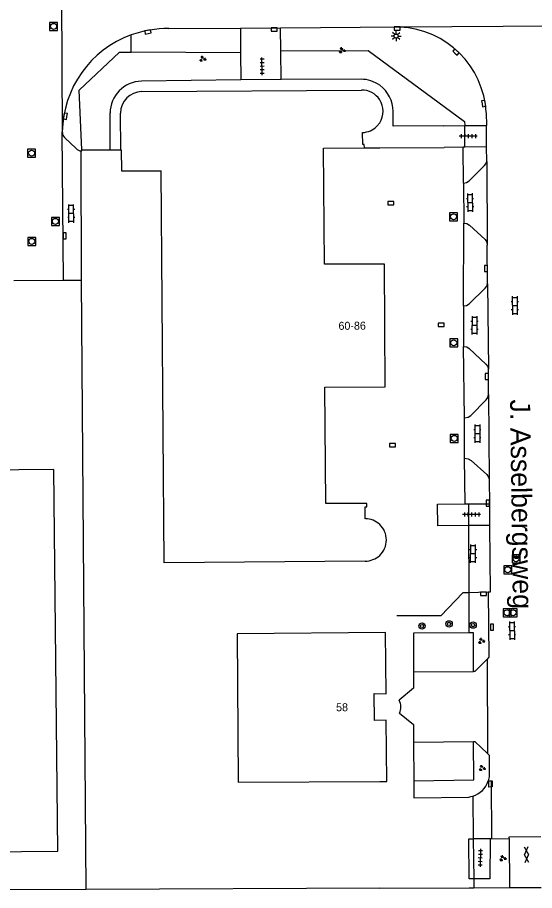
# Model space of a CAD drawing. Extents: x 131000 to 133013, y 393000 to 396501.
# Drawn here: x 131954.7 to 132019.4, y 394800.4 to 394909.5 of the extents above; entities that cross this region are included whole.
import ezdxf

# ---------------------------------------------------------------- set-up
doc = ezdxf.new("R2010")
doc.units = 0
for name, color, linetype in [('gg-afsc-erfafscheiding', 7, 'Continuous'), ('gg-afsc-hekwerk', 7, 'Continuous'), ('gg-anno-huisnummerreeks BGT', 7, 'Continuous'), ('gg-anno-openbare ruimte label', 7, 'Continuous'), ('gg-bbg-hoofdgebouw', 7, 'Continuous'), ('gg-knt-verharding', 7, 'Continuous'), ('gg-knt-verharding nz', 7, 'Continuous'), ('gt-grn-groengrens', 7, 'Continuous'), ('gt-grn-vlakafsluiter', 7, 'Continuous'), ('gt-grn-weggrens', 7, 'Continuous'), ('gt-symb-boom', 7, 'Continuous'), ('gt-symb-gesloten verharding', 7, 'Continuous'), ('gt-symb-groenvak', 7, 'Continuous'), ('gt-symb-klinker verharding', 7, 'Continuous'), ('gt-symb-kolk', 7, 'Continuous'), ('gt-symb-kolk center center', 7, 'Continuous'), ('gt-symb-lichtmast', 7, 'Continuous'), ('gt-symb-rioolschacht', 7, 'Continuous'), ('gt-symb-tegel verharding', 7, 'Continuous')]:
    doc.layers.add(name, color=color, linetype=linetype)

# ---------------------------------------------------------------- blocks, each defined once
blk = doc.blocks.new('gt0-GRVAK')
at = {"layer": 'gt-symb-groenvak'}
for p, q in [((-0.11, 0.19), (-0.23, 0.24)), ((-0.18, 0.15), (0.09, 0.15)), ((-0.09, 0.21), (-0.16, 0.32)), ((-0.05, 0.21), (-0.05, 0.39)), ((0, 0.21), (0.06, 0.32)), ((0.02, 0.19), (0.13, 0.24)), ((0.26, -0.05), (0.2, 0.06)), ((0.31, -0.05), (0.31, 0.13)), ((0.35, -0.05), (0.41, 0.06)), ((-0.24, -0.23), (-0.36, -0.18)), ((-0.32, -0.26), (-0.05, -0.26)), ((-0.23, -0.21), (-0.29, -0.09)), ((-0.18, -0.2), (-0.18, -0.02)), ((-0.14, -0.21), (-0.07, -0.09)), ((-0.12, -0.23), (0, -0.18)), ((0.24, -0.07), (0.12, -0.02)), ((0.17, -0.11), (0.44, -0.11)), ((0.37, -0.07), (0.49, -0.02))]:
    blk.add_line(p, q, dxfattribs=at)
blk = doc.blocks.new('gt0-KL1')
at = {"layer": 'gt-symb-klinker verharding'}
for p, q in [((-1.15, 0.3), (1.15, 0.3)), ((-1, -0.3), (-1, 0.3)), ((-0.5, 0.3), (-0.5, 0.45)), ((0, -0.3), (0, 0.3)), ((0.5, 0.3), (0.5, 0.45)), ((1, -0.3), (1, 0.3)), ((-1.15, -0.3), (1.15, -0.3)), ((-0.5, -0.45), (-0.5, -0.3)), ((0.5, -0.45), (0.5, -0.3))]:
    blk.add_line(p, q, dxfattribs=at)
blk = doc.blocks.new('gt0-KOLK')
at = {"layer": 'gt-symb-kolk'}
blk.add_lwpolyline([(0, 0), (0.37, 0), (0.37, 0.4), (-0.38, 0.4), (-0.38, 0), (0, 0)], dxfattribs=at)
blk = doc.blocks.new('gt0-BOOM')
at = {"layer": 'gt-symb-boom'}
for radius in [0.4, 0.2]:
    blk.add_circle((0, 0), radius, dxfattribs=at)
blk = doc.blocks.new('gt0-RS')
at = {"layer": 'gt-symb-rioolschacht'}
blk.add_lwpolyline([(-0.5, -0.5), (0.5, -0.5), (0.5, 0.5), (-0.5, 0.5)], close=True, dxfattribs=at)
blk.add_circle((0, 0), 0.375, dxfattribs=at)
blk = doc.blocks.new('gt0-TEG1')
at = {"layer": 'gt-symb-tegel verharding'}
for p, q in [((-1.12, 0), (1.12, 0)), ((-0.9, -0.25), (-0.9, 0.25)), ((-0.45, -0.25), (-0.45, 0.25)), ((0, -0.25), (0, 0.25)), ((0.45, -0.25), (0.45, 0.25)), ((0.9, -0.25), (0.9, 0.25))]:
    blk.add_line(p, q, dxfattribs=at)
blk = doc.blocks.new('gt0-LMAST')
at = {"layer": 'gt-symb-lichtmast'}
for p, q in [((-0.18, 0.17), (-0.45, 0.44)), ((-0.01, 0.25), (-0.01, 0.62)), ((0.17, 0.17), (0.44, 0.44)), ((-0.26, 0), (-0.63, 0)), ((-0.18, -0.18), (-0.45, -0.45)), ((-0.01, -0.25), (-0.01, -0.63)), ((0.44, -0.45), (0.17, -0.18)), ((0.24, 0), (0.62, 0))]:
    blk.add_line(p, q, dxfattribs=at)
blk.add_circle((-0.01, 0), 0.25, dxfattribs=at)
blk = doc.blocks.new('gt0-KOLKCC')
at = {"layer": 'gt-symb-kolk center center'}
blk.add_lwpolyline([(-0.38, 0.2), (0.38, 0.2), (0.38, -0.2), (-0.38, -0.2)], close=True, dxfattribs=at)
blk = doc.blocks.new('gt0-GESVH1')
at = {"layer": 'gt-symb-gesloten verharding'}
for p, q in [((-0.99, -0.26), (0.01, 0.24)), ((0.01, -0.26), (-0.99, 0.24)), ((0.01, 0.24), (1.01, -0.26)), ((1.01, 0.24), (0.01, -0.26))]:
    blk.add_line(p, q, dxfattribs=at)

msp = doc.modelspace()

# ---------------------------------------------------------------- linework, layer by layer
at = {"layer": 'gg-afsc-erfafscheiding'}
msp.add_line((132011.77, 394801.6), (132011.78, 394800.71), dxfattribs=at)
at = {"layer": 'gg-afsc-hekwerk'}
for p, q in [((131960.48, 394876.6), (131954.27, 394876.56)), ((131962.72, 394876.61), (131960.48, 394876.6)), ((131963.3, 394800.49), (131962.72, 394876.61)), ((132011.63, 394812.15), (132011.7, 394806.8)), ((132011.7, 394806.8), (132011.77, 394801.83)), ((132011.77, 394801.83), (132011.77, 394801.6)), ((131963.3, 394800.49), (131933.15, 394800.36)), ((132000, 394800.65), (131963.3, 394800.49)), ((132000, 394800.65), (132011.19, 394800.71)), ((132011.19, 394800.71), (132011.78, 394800.71)), ((132011.78, 394800.71), (132016.23, 394800.73)), ((132016.23, 394800.73), (132020.18, 394800.75))]:
    msp.add_line(p, q, dxfattribs=at)
at = {"layer": 'gg-bbg-hoofdgebouw'}
for p, q in [((131970.25, 394900.21), (131997.73, 394900.4)), ((131967.63, 394892.94), (131967.61, 394897.52)), ((131999.65, 394895.88), (132000, 394896.31))]:
    msp.add_line(p, q, dxfattribs=at)
for points in [[(131998.08, 394893.16), (131998.06, 394893.59), (131997.87, 394893.59), (131997.85, 394895.09)], [(131967.63, 394892.94), (131967.7, 394892.94), (131967.72, 394890.3), (131972.68, 394890.29)], [(131998.2, 394846.82), (131998.2, 394848.3), (131998.39, 394848.31), (131998.38, 394848.74), (131993.28, 394848.71), (131993.16, 394863.26), (132000.68, 394863.31), (132000.58, 394878.63), (131993.11, 394878.65), (131992.96, 394893.15), (131998.08, 394893.16)], [(131998.19, 394841.52), (131973.04, 394841.32), (131972.68, 394890.29)], [(131932.43, 394805.02), (131959.77, 394805.29), (131959.26, 394852.99), (131932.97, 394852.71), (131932.91, 394858.32), (131925.27, 394858.24), (131925.27, 394858.66)], [(132000, 394814), (132000.88, 394814), (132000.82, 394821.66), (131999.34, 394821.62), (131999.32, 394824.97), (132000.8, 394824.95), (132000.74, 394832.6), (131982.2, 394832.45), (131982.3, 394813.9), (132000, 394814)]]:
    msp.add_lwpolyline(points, dxfattribs=at)
for centre, radius, start, end in [((131970.32, 394897.5), 2.72, 91.5798, 179.4521), ((131997.76, 394897.74), 2.66, 32.6536, 90.6756), ((131997.76, 394897.74), 2.66, 327.3813, 32.6187), ((131997.77, 394897.74), 2.65, 271.8036, 315.3283), ((131998.18, 394844.16), 2.66, 46.6571, 89.3996), ((131998.18, 394844.17), 2.65, 313.4412, 46.5588), ((131998.17, 394844.18), 2.66, 270.3549, 313.3025)]:
    msp.add_arc(centre, radius, start, end, dxfattribs=at)
at = {"layer": 'gg-knt-verharding'}
for p, q in [((131973.64, 394908.08), (131982.59, 394908.14)), ((131982.59, 394908.14), (131987.59, 394908.18)), ((131982.59, 394908.14), (131982.62, 394905.05)), ((131987.59, 394908.18), (132002.54, 394908.28)), ((131987.63, 394905.3), (131987.59, 394908.18)), ((132002.54, 394908.28), (132031.01, 394908.46)), ((131982.62, 394905.05), (131982.66, 394901.67)), ((131987.69, 394901.7), (131987.63, 394905.3)), ((131982.66, 394901.67), (131970.21, 394901.51)), ((131997.68, 394901.75), (131987.69, 394901.7)), ((131966.33, 394892.93), (131966.31, 394897.53)), ((132013.32, 394897.57), (132013.33, 394895.97)), ((131960.33, 394895.11), (131960.33, 394895.18)), ((131960.48, 394876.6), (131960.33, 394895.11)), ((132008.02, 394895.93), (132010.62, 394895.95)), ((132010.62, 394895.95), (132013.33, 394895.97)), ((132013.35, 394893.29), (132013.33, 394895.97)), ((131962.08, 394893.08), (131960.61, 394894.48)), ((131962.78, 394892.92), (131966.33, 394892.93)), ((131966.33, 394892.93), (131967.63, 394892.94)), ((131998.08, 394893.16), (132000, 394893.17)), ((132000, 394893.17), (132008.04, 394893.21)), ((132010.45, 394893.25), (132008.04, 394893.21)), ((132010.48, 394888.77), (132010.45, 394893.25)), ((132010.62, 394893.25), (132010.45, 394893.25)), ((132013.35, 394893.29), (132010.62, 394893.25)), ((132013.37, 394891.46), (132013.35, 394893.29)), ((131962.72, 394876.61), (131962.68, 394892.79)), ((132010.48, 394888.77), (132010.51, 394883.78)), ((132010.47, 394873.42), (132010.51, 394883.78)), ((132013.49, 394876.16), (132013.45, 394881.02)), ((132010.47, 394873.42), (132010.49, 394868.36)), ((132010.61, 394859.43), (132010.49, 394868.36)), ((132013.6, 394862.35), (132013.58, 394865.55)), ((132010.6, 394854.38), (132010.61, 394859.43)), ((132010.68, 394848.68), (132010.6, 394854.38)), ((132013.69, 394851.67), (132013.71, 394848.7)), ((132010.68, 394848.68), (132011.11, 394848.68)), ((132011.11, 394848.68), (132013.71, 394848.7)), ((132013.71, 394848.7), (132013.73, 394845.98)), ((132013.73, 394845.98), (132011.11, 394845.96)), ((132013.56, 394837.65), (132011.12, 394837.57)), ((132013.8, 394837.65), (132013.56, 394837.65)), ((132004.23, 394818.91), (132004.25, 394814.07)), ((132013.79, 394806.82), (132011.7, 394806.8)), ((132013.99, 394806.82), (132013.79, 394806.82)), ((132016.17, 394806.79), (132013.99, 394806.82)), ((132016.17, 394806.79), (132016.23, 394800.73))]:
    msp.add_line(p, q, dxfattribs=at)
for points in [[(132008.02, 394895.93), (132001.68, 394895.89), (132001.67, 394897.72)], [(131962.68, 394892.79), (131962.78, 394892.79), (131962.78, 394892.92)], [(132010.48, 394888.77), (132010.85, 394888.85), (132011.17, 394889.06), (132013.1, 394890.95), (132013.28, 394891.18), (132013.37, 394891.46)], [(132010.51, 394883.78), (132010.89, 394883.72), (132011.23, 394883.53), (132013.16, 394881.72), (132013.37, 394881.39), (132013.45, 394881.02)], [(132010.47, 394873.42), (132010.84, 394873.48), (132011.17, 394873.68), (132013.2, 394875.64), (132013.39, 394875.88), (132013.49, 394876.16)], [(132010.49, 394868.36), (132010.87, 394868.29), (132011.19, 394868.09), (132013.28, 394866.15), (132013.49, 394865.88), (132013.58, 394865.55)], [(132010.61, 394859.43), (132011.05, 394859.52), (132011.37, 394859.74), (132013.3, 394861.7), (132013.51, 394861.99), (132013.6, 394862.35)], [(132010.6, 394854.38), (132011.07, 394854.31), (132011.42, 394854.11), (132013.4, 394852.34), (132013.6, 394852.03), (132013.69, 394851.67)], [(132011.11, 394845.96), (132007.26, 394845.92), (132007.24, 394848.65), (132010.68, 394848.68)], [(132011.12, 394837.57), (132010.39, 394837.55), (132007.65, 394834.69), (132002.13, 394834.69)], [(132013.56, 394837.65), (132013.64, 394829.52), (132013.42, 394829.26)], [(132011.12, 394832.56), (132004.21, 394832.51), (132004.22, 394827.67)], [(132011.72, 394827.73), (132011.74, 394832.57), (132011.12, 394832.56)], [(132013.42, 394829.26), (132011.89, 394827.74), (132011.72, 394827.73)], [(132004.22, 394827.67), (132004.23, 394825.64), (132002.43, 394824.15)], [(132002.46, 394822.52), (132004.22, 394821.09), (132004.23, 394818.91)], [(132004.25, 394814.07), (132011.78, 394814.18), (132011.73, 394818.97)], [(132011.73, 394818.97), (132011.89, 394818.97), (132013.46, 394817.47)], [(132013.46, 394817.47), (132013.67, 394817.26), (132013.68, 394814.58), (132013.57, 394814.06)], [(132004.25, 394814.07), (132004.26, 394811.93), (132011.15, 394812.04), (132011.39, 394812.09), (132011.63, 394812.15)], [(132011.77, 394801.83), (132011.18, 394801.84), (132011.15, 394806.8), (132011.7, 394806.8)], [(132013.79, 394806.82), (132013.75, 394801.8), (132011.77, 394801.83)], [(132020.14, 394807.07), (132016.15, 394807.02), (132016.17, 394806.79)]]:
    msp.add_lwpolyline(points, dxfattribs=at)
for centre, radius, start, end in [((132001.98, 394896.94), 11.35, 3.2106, 87.1947), ((131973.42, 394894.99), 13.09, 110.0152, 179.1954), ((131973.42, 394894.98), 13.1, 89.0471, 109.9962), ((131997.64, 394897.72), 4.03, 54.1845, 89.5386), ((131970.32, 394897.49), 4.02, 91.5805, 179.4518), ((131997.64, 394897.72), 4.03, 0.0191, 54.1733), ((131961.27, 394895.15), 0.936, 182.5606, 225.0558), ((131962.73, 394893.68), 0.886, 222.842, 266.7373), ((132000.79, 394823.31), 1.85, 334.6433, 27.0407), ((132010.77, 394814.95), 2.93, 286.9532, 342.4522)]:
    msp.add_arc(centre, radius, start, end, dxfattribs=at)
at = {"layer": 'gg-knt-verharding nz'}
for p, q in [((132013.37, 394891.46), (132013.45, 394881.02)), ((132013.49, 394876.16), (132013.58, 394865.55)), ((132013.6, 394862.35), (132013.69, 394851.67)), ((132013.73, 394845.98), (132013.8, 394837.65)), ((132013.42, 394829.26), (132013.46, 394817.47)), ((132004.22, 394827.67), (132011.72, 394827.73)), ((132004.23, 394818.91), (132011.73, 394818.97))]:
    msp.add_line(p, q, dxfattribs=at)
msp.add_lwpolyline([(132013.57, 394814.06), (132013.94, 394814.05), (132013.99, 394806.82)], dxfattribs=at)
at = {"layer": 'gt-grn-groengrens'}
for p, q in [((131968.94, 394905.13), (131968.94, 394907.29)), ((131982.62, 394905.05), (131968.94, 394905.13))]:
    msp.add_line(p, q, dxfattribs=at)
for points in [[(131962.78, 394892.92), (131962.44, 394900.37), (131967.49, 394905.14), (131968.94, 394905.13)], [(131987.63, 394905.3), (131998.56, 394905.36), (132010.6, 394896.45), (132010.62, 394895.95)]]:
    msp.add_lwpolyline(points, dxfattribs=at)
at = {"layer": 'gt-grn-vlakafsluiter'}
for p, q in [((132011.11, 394848.68), (132011.11, 394845.96)), ((132011.11, 394845.96), (132011.12, 394837.57)), ((132011.12, 394837.57), (132011.12, 394832.56))]:
    msp.add_line(p, q, dxfattribs=at)
at = {"layer": 'gt-grn-weggrens'}
for p, q in [((131960.15, 394926.95), (131960.33, 394895.18)), ((131987.69, 394901.7), (131982.66, 394901.67)), ((132010.62, 394893.25), (132010.62, 394895.95))]:
    msp.add_line(p, q, dxfattribs=at)

# ---------------------------------------------------------------- block references
at = {"layer": 'gt-symb-boom'}
for p in [(132008.67, 394833.68), (132011.67, 394833.53), (132005.29, 394833.42)]:
    msp.add_blockref('gt0-BOOM', p, dxfattribs=at)
at = {"layer": 'gt-symb-gesloten verharding', "rotation": -88.39613722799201}
msp.add_blockref('gt0-GESVH1', (132018.35, 394804.85), dxfattribs=at)
at = {"layer": 'gt-symb-groenvak'}
for p in [(131995.29, 394905.35), (131977.86, 394904.29), (132012.71, 394831.55), (132012.79, 394815.65), (132015.38, 394804.39)]:
    msp.add_blockref('gt0-GRVAK', p, dxfattribs=at)
at = {"layer": 'gt-symb-klinker verharding'}
for p, rotation in [((132011.29, 394886.34), -89.19791148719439), ((131961.45, 394884.96), 90.17188682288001), ((132016.88, 394873.47), -89.59893609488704), ((132011.84, 394871), -90.34377055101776), ((132012.2, 394857.46), -90.05729575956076), ((132011.67, 394842.45), 89.77081810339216), ((132016.53, 394832.84), -89.14062775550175)]:
    msp.add_blockref('gt0-KL1', p, dxfattribs=dict(at, rotation=rotation))
at = {"layer": 'gt-symb-kolk'}
for p in [(131986.8, 394907.77), (132001.38, 394886.07), (132007.69, 394870.85), (132001.6, 394855.81), (132012.97, 394837.24)]:
    msp.add_blockref('gt0-KOLK', p, dxfattribs=at)
for p, rotation in [((132002.19, 394907.88), 0.40106390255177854), ((131971.08, 394907.46), 10.43302473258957), ((132009.4, 394904.99), -42.77092864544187), ((132012.79, 394898.67), -80.97080115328), ((131960.91, 394897.09), 80.3869741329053), ((131960.83, 394882.18), 90.3437705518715), ((132013.48, 394878.09), 90.45835645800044), ((132013.59, 394864.59), 90.45835645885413), ((132013.71, 394848.77), 90.45835645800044), ((132014.23, 394833.29), 90.45835645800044)]:
    msp.add_blockref('gt0-KOLK', p, dxfattribs=dict(at, rotation=rotation))
at = {"layer": 'gt-symb-kolk center center', "rotation": -88.79696545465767}
msp.add_blockref('gt0-KOLKCC', (132013.85, 394813.68), dxfattribs=at)
at = {"layer": 'gt-symb-lichtmast'}
msp.add_blockref('gt0-LMAST', (132002.06, 394907.15), dxfattribs=at)
at = {"layer": 'gt-symb-rioolschacht'}
for p in [(131959.24, 394908.35), (131956.49, 394892.51), (131959.46, 394883.99), (132009.23, 394884.56), (131956.52, 394881.49), (132009.25, 394868.81), (132009.32, 394856.86), (132017.05, 394841.82), (132016, 394840.45), (132015.91, 394835.07), (132016.67, 394835.07)]:
    msp.add_blockref('gt0-RS', p, dxfattribs=at)
at = {"layer": 'gt-symb-tegel verharding'}
for p, rotation in [((131985.3, 394903.36), 90.63022815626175), ((132011.07, 394894.63), 179.4843519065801), ((132011.48, 394847.35), -179.65622944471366), ((132012.57, 394804.46), -91.77560052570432)]:
    msp.add_blockref('gt0-TEG1', p, dxfattribs=dict(at, rotation=rotation))

# ---------------------------------------------------------------- texts
at = {"layer": 'gg-anno-huisnummerreeks BGT'}
for s, rotation, p in [('60-86', 0.4, (131994.85, 394870.43)), ('58', 0.3, (131994.55, 394822.76))]:
    msp.add_text(s, height=1, rotation=rotation, dxfattribs=at).set_placement(p)
at = {"layer": 'gg-anno-openbare ruimte label'}
msp.add_text('J. Asselbergsweg', height=2.5, rotation=270.8, dxfattribs=at).set_placement((132016.29, 394861.72))

doc.saveas('drawing.dxf')
